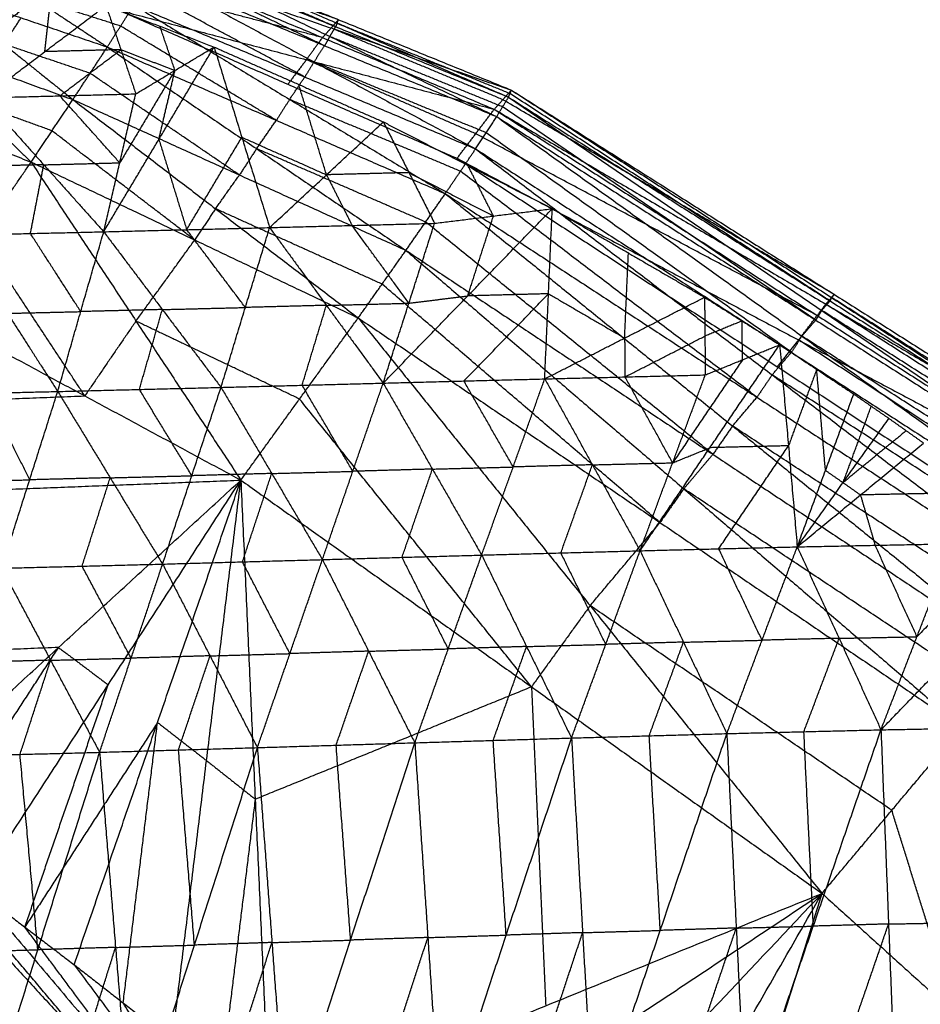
# Model space of a CAD drawing. Header units: millimetres. Extents: x -106 to 110, y -96 to 120.
# Tile 996 of 1020: x 62.95 to 69.37, y 91.47 to 98.49. Entities that reach past the tile are written whole.
import ezdxf

# ---------------------------------------------------------------- set-up
doc = ezdxf.new("R2010")
doc.units = ezdxf.units.MM
doc.header["$MEASUREMENT"] = 0
doc.layers.add('Default', color=7, linetype='Continuous', true_color=0x000000)

msp = doc.modelspace()

# ---------------------------------------------------------------- linework, layer by layer
at = {"layer": 'Default'}
for points in [[(62.5235, 98.9882, 13.4861), (63.0485, 98.641, 13.4976), (63.5735, 98.2937, 13.5092)], [(65.2017, 98.4381, 12.4382), (64.5905, 98.7017, 12.5021), (63.9793, 98.9653, 12.566)], [(63.9888, 98.9905, 12.4259), (65.2112, 98.4632, 12.2982), (66.4336, 97.9359, 12.1704)], [(63.9888, 98.9905, 12.4259), (65.2217, 98.4882, 12.1144), (66.4545, 97.986, 11.8029)], [(65.2217, 98.4882, 12.1144), (64.5789, 98.7097, 12.1501), (63.9361, 98.9312, 12.1859)], [(63.9697, 98.9402, 12.706), (65.1596, 98.3685, 12.6327), (66.3494, 97.7969, 12.5593)], [(63.9697, 98.9402, 12.706), (65.2017, 98.4381, 12.4382), (66.4336, 97.9359, 12.1704)], [(63.8833, 98.872, 11.9458), (65.1077, 98.3606, 11.5742), (66.3321, 97.8492, 11.2026)], [(63.8833, 98.872, 11.9458), (65.1689, 98.429, 11.8743), (66.4545, 97.986, 11.8029)], [(65.1224, 98.3024, 12.7765), (64.5275, 98.5882, 12.8132), (63.9325, 98.874, 12.8499)], [(63.8953, 98.8079, 12.9937), (65.0473, 98.1873, 12.9686), (66.1992, 97.5667, 12.9434)], [(63.8953, 98.8079, 12.9937), (65.1224, 98.3024, 12.7765), (66.3494, 97.7969, 12.5593)], [(62.3443, 98.7094, 13.6556), (62.8361, 98.3138, 13.6737), (63.328, 97.9183, 13.6919)], [(62.3443, 98.7094, 13.6556), (62.9589, 98.5015, 13.5824), (63.5735, 98.2937, 13.5092)], [(63.1791, 98.719, 11.7883), (62.9615, 98.5544, 11.4422), (62.7438, 98.3899, 11.0961)], [(63.1283, 98.2603, 10.9342), (63.1537, 98.4896, 11.3612), (63.1791, 98.719, 11.7883)], [(65.1077, 98.3606, 11.5742), (64.4382, 98.5374, 11.6712), (63.7686, 98.7142, 11.7682)], [(64.9813, 98.0793, 13.1062), (64.4053, 98.3895, 13.1187), (63.8293, 98.6998, 13.1313)], [(63.6684, 98.4427, 13.3891), (63.3585, 98.5418, 13.4433), (63.0485, 98.641, 13.4976)], [(62.693, 97.9312, 10.242), (63.1283, 98.2603, 10.9342), (63.5636, 98.5894, 11.6264)], [(63.5636, 98.5894, 11.6264), (63.6702, 98.2743, 11.1306), (63.7767, 97.9592, 10.6348)], [(63.5636, 98.5894, 11.6264), (63.949, 98.4413, 11.4806), (64.3345, 98.2932, 11.3348)], [(63.5735, 98.2937, 13.5092), (63.6684, 98.4427, 13.3891), (63.7633, 98.5918, 13.2689)], [(63.6539, 98.5564, 11.5907), (64.8606, 98.0279, 11.1917), (66.0672, 97.4994, 10.7926)], [(63.6539, 98.5564, 11.5907), (64.993, 98.2028, 11.3966), (66.3321, 97.8492, 11.2026)], [(63.7633, 98.5918, 13.2689), (64.8731, 97.9195, 13.2809), (65.9829, 97.2472, 13.2929)], [(63.7633, 98.5918, 13.2689), (64.9813, 98.0793, 13.1062), (66.1992, 97.5667, 12.9434)], [(62.8361, 98.3138, 13.6737), (62.8975, 98.4077, 13.6281), (62.9589, 98.5015, 13.5824)], [(65.1689, 98.429, 11.8743), (65.1953, 98.4586, 11.9944), (65.2217, 98.4882, 12.1144)], [(65.2112, 98.4632, 12.2982), (65.2064, 98.4506, 12.3682), (65.2017, 98.4381, 12.4382)], [(65.2112, 98.4632, 12.2982), (65.2164, 98.4757, 12.2063), (65.2217, 98.4882, 12.1144)], [(66.4441, 97.961, 11.9866), (65.8276, 98.2121, 12.1424), (65.2112, 98.4632, 12.2982)], [(64.7782, 97.7704, 13.401), (64.2233, 98.1066, 13.395), (63.6684, 98.4427, 13.3891)], [(64.0556, 98.1262, 10.9848), (64.0023, 98.2838, 11.2327), (63.949, 98.4413, 11.4806)], [(65.1689, 98.429, 11.8743), (65.1383, 98.3948, 11.7243), (65.1077, 98.3606, 11.5742)], [(65.1596, 98.3685, 12.6327), (65.1806, 98.4033, 12.5354), (65.2017, 98.4381, 12.4382)], [(66.3933, 97.9176, 11.5027), (65.7811, 98.1733, 11.6885), (65.1689, 98.429, 11.8743)], [(62.1141, 98.3581, 13.772), (62.5722, 97.9153, 13.7843), (63.0303, 97.4725, 13.7967)], [(62.1141, 98.3581, 13.772), (62.721, 98.1382, 13.732), (63.328, 97.9183, 13.6919)], [(64.993, 98.2028, 11.3966), (65.0504, 98.2817, 11.4854), (65.1077, 98.3606, 11.5742)], [(65.1596, 98.3685, 12.6327), (65.141, 98.3355, 12.7046), (65.1224, 98.3024, 12.7765)], [(66.3915, 97.8664, 12.3649), (65.7756, 98.1175, 12.4988), (65.1596, 98.3685, 12.6327)], [(63.4507, 98.106, 13.6006), (63.1434, 98.2099, 13.6371), (62.8361, 98.3138, 13.6737)], [(63.6702, 98.2743, 11.1306), (63.3992, 98.2673, 11.0324), (63.1283, 98.2603, 10.9342)], [(63.2349, 97.9452, 10.4384), (63.4525, 98.1097, 10.7845), (63.6702, 98.2743, 11.1306)], [(63.328, 97.9183, 13.6919), (63.4507, 98.106, 13.6006), (63.5735, 98.2937, 13.5092)], [(63.5478, 96.9757, 9.3563), (63.9411, 97.6345, 10.3456), (64.3345, 98.2932, 11.3348)], [(63.5735, 98.2937, 13.5092), (64.638, 97.5683, 13.5435), (65.7026, 96.8429, 13.5777)], [(63.5735, 98.2937, 13.5092), (64.7782, 97.7704, 13.401), (65.9829, 97.2472, 13.2929)], [(63.6702, 98.2743, 11.1306), (63.8629, 98.2002, 11.0577), (64.0556, 98.1262, 10.9848)], [(63.7767, 97.9592, 10.6348), (64.0556, 98.1262, 10.9848), (64.3345, 98.2932, 11.3348)], [(64.3345, 98.2932, 11.3348), (64.5326, 97.6493, 10.561), (64.7307, 97.0054, 9.7873)], [(64.3345, 98.2932, 11.3348), (64.9381, 98.026, 11.138), (65.5417, 97.7588, 10.9411)], [(65.0473, 98.1873, 12.9686), (65.0848, 98.2448, 12.8725), (65.1224, 98.3024, 12.7765)], [(64.993, 98.2028, 11.3966), (64.9268, 98.1154, 11.2941), (64.8606, 98.0279, 11.1917)], [(65.0473, 98.1873, 12.9686), (65.0143, 98.1333, 13.0374), (64.9813, 98.0793, 13.1062)], [(66.1997, 97.6743, 10.9976), (65.5964, 97.9386, 11.1971), (64.993, 98.2028, 11.3966)], [(66.2743, 97.6818, 12.7514), (65.6608, 97.9346, 12.86), (65.0473, 98.1873, 12.9686)], [(64.0556, 98.1262, 10.9848), (63.8589, 97.7968, 10.4902), (63.6622, 97.4674, 9.9955)], [(63.9411, 97.6345, 10.3456), (63.9984, 97.8803, 10.6652), (64.0556, 98.1262, 10.9848)], [(64.5153, 97.3806, 13.6348), (63.983, 97.7433, 13.6177), (63.4507, 98.106, 13.6006)], [(64.8731, 97.9195, 13.2809), (64.9272, 97.9994, 13.1935), (64.9813, 98.0793, 13.1062)], [(65.1362, 97.3821, 10.3642), (65.0371, 97.704, 10.7511), (64.9381, 98.026, 11.138)], [(66.3321, 97.8492, 11.2026), (66.3933, 97.9176, 11.5027), (66.4545, 97.986, 11.8029)], [(66.4336, 97.9359, 12.1704), (66.4441, 97.961, 11.9866), (66.4545, 97.986, 11.8029)], [(66.4545, 97.986, 11.8029), (68.7365, 96.5071, 11.7368), (71.0184, 95.0282, 11.6708)], [(66.4545, 97.986, 11.8029), (68.7572, 96.5279, 11.517), (71.0599, 95.0699, 11.2311)], [(61.8365, 97.9409, 13.8196), (62.4334, 97.7067, 13.8082), (63.0303, 97.4725, 13.7967)], [(63.1791, 97.6954, 13.7443), (62.8757, 97.8054, 13.7643), (62.5722, 97.9153, 13.7843)], [(62.693, 97.9312, 10.242), (63.2349, 97.9452, 10.4384), (63.7767, 97.9592, 10.6348)], [(62.693, 97.9312, 10.242), (63.1204, 97.4534, 9.7991), (63.5478, 96.9757, 9.3563)], [(63.0303, 97.4725, 13.7967), (63.1791, 97.6954, 13.7443), (63.328, 97.9183, 13.6919)], [(63.6622, 97.4674, 9.9955), (63.4486, 97.7063, 10.217), (63.2349, 97.9452, 10.4384)], [(63.328, 97.9183, 13.6919), (64.3451, 97.1398, 13.731), (65.3623, 96.3613, 13.7701)], [(63.328, 97.9183, 13.6919), (64.5153, 97.3806, 13.6348), (65.7026, 96.8429, 13.5777)], [(63.5478, 96.9757, 9.3563), (63.6622, 97.4674, 9.9955), (63.7767, 97.9592, 10.6348)], [(64.8731, 97.9195, 13.2809), (64.8257, 97.8449, 13.341), (64.7782, 97.7704, 13.401)], [(66.0911, 97.4069, 13.1181), (65.4821, 97.6632, 13.1995), (64.8731, 97.9195, 13.2809)], [(66.3494, 97.7969, 12.5593), (66.3915, 97.8664, 12.3649), (66.4336, 97.9359, 12.1704)], [(68.7572, 96.5279, 11.517), (67.5753, 97.2227, 11.5099), (66.3933, 97.9176, 11.5027)], [(66.4336, 97.9359, 12.1704), (68.6667, 96.415, 12.1575), (70.8997, 94.8941, 12.1446)], [(66.4336, 97.9359, 12.1704), (68.726, 96.4821, 11.9206), (71.0184, 95.0282, 11.6708)], [(68.726, 96.4821, 11.9206), (67.585, 97.2215, 11.9536), (66.4441, 97.961, 11.9866)], [(66.0672, 97.4994, 10.7926), (66.1997, 97.6743, 10.9976), (66.3321, 97.8492, 11.2026)], [(66.3321, 97.8492, 11.2026), (68.6348, 96.3786, 10.8696), (70.9376, 94.9081, 10.5366)], [(66.3321, 97.8492, 11.2026), (68.696, 96.4595, 11.2169), (71.0599, 95.0699, 11.2311)], [(68.6246, 96.3455, 12.352), (67.508, 97.106, 12.3584), (66.3915, 97.8664, 12.3649)], [(64.638, 97.5683, 13.5435), (64.7081, 97.6694, 13.4722), (64.7782, 97.7704, 13.401)], [(66.1992, 97.5667, 12.9434), (66.2743, 97.6818, 12.7514), (66.3494, 97.7969, 12.5593)], [(66.3494, 97.7969, 12.5593), (68.5258, 96.2311, 12.5904), (70.7022, 94.6654, 12.6214)], [(66.3494, 97.7969, 12.5593), (68.6246, 96.3455, 12.352), (70.8997, 94.8941, 12.1446)], [(64.1963, 96.9169, 13.7834), (63.6877, 97.3062, 13.7638), (63.1791, 97.6954, 13.7443)], [(64.7307, 97.0054, 9.7873), (65.1362, 97.3821, 10.3642), (65.5417, 97.7588, 10.9411)], [(65.5417, 97.7588, 10.9411), (65.7242, 97.3973, 10.5811), (65.9067, 97.0358, 10.2211)], [(65.5417, 97.7588, 10.9411), (66.1438, 97.4494, 10.7811), (66.7459, 97.1401, 10.621)], [(63.9411, 97.6345, 10.3456), (64.0402, 97.3125, 9.9587), (64.1392, 96.9905, 9.5718)], [(64.1392, 96.9905, 9.5718), (64.3359, 97.3199, 10.0664), (64.5326, 97.6493, 10.561)], [(64.5326, 97.6493, 10.561), (64.8344, 97.5157, 10.4626), (65.1362, 97.3821, 10.3642)], [(68.6348, 96.3786, 10.8696), (67.4173, 97.0265, 10.9336), (66.1997, 97.6743, 10.9976)], [(68.4507, 96.1161, 12.7824), (67.3625, 96.8989, 12.7669), (66.2743, 97.6818, 12.7514)], [(64.638, 97.5683, 13.5435), (64.5767, 97.4744, 13.5891), (64.5153, 97.3806, 13.6348)], [(65.8428, 97.045, 13.4353), (65.2404, 97.3067, 13.4894), (64.638, 97.5683, 13.5435)], [(65.9829, 97.2472, 13.2929), (66.0911, 97.4069, 13.1181), (66.1992, 97.5667, 12.9434)], [(66.1992, 97.5667, 12.9434), (68.3133, 95.9551, 13.0043), (70.4273, 94.3435, 13.0653)], [(66.1992, 97.5667, 12.9434), (68.4507, 96.1161, 12.7824), (70.7022, 94.6654, 12.6214)], [(66.0672, 97.4994, 10.7926), (68.3493, 96.0132, 10.4417), (70.6313, 94.5271, 10.0907)], [(66.0672, 97.4994, 10.7926), (68.5024, 96.2038, 10.6646), (70.9376, 94.9081, 10.5366)], [(62.3, 96.4061, 13.713), (62.6651, 96.9393, 13.7548), (63.0303, 97.4725, 13.7967)], [(63.1204, 97.4534, 9.7991), (62.8591, 97.4472, 9.7053), (62.5978, 97.441, 9.6115)], [(63.0252, 96.9633, 9.1686), (63.0728, 97.2084, 9.4839), (63.1204, 97.4534, 9.7991)], [(63.0303, 97.4725, 13.7967), (63.7779, 96.3383, 13.7954), (64.5256, 95.204, 13.7941)], [(63.0303, 97.4725, 13.7967), (64.1963, 96.9169, 13.7834), (65.3623, 96.3613, 13.7701)], [(63.1204, 97.4534, 9.7991), (63.3913, 97.4604, 9.8973), (63.6622, 97.4674, 9.9955)], [(66.3263, 97.0879, 10.4211), (66.235, 97.2687, 10.6011), (66.1438, 97.4494, 10.7811)], [(64.3451, 97.1398, 13.731), (64.4302, 97.2602, 13.6829), (64.5153, 97.3806, 13.6348)], [(65.7242, 97.3973, 10.5811), (65.4302, 97.3897, 10.4727), (65.1362, 97.3821, 10.3642)], [(65.1362, 97.3821, 10.3642), (65.2274, 97.2013, 10.1842), (65.3187, 97.0206, 10.0042)], [(65.7242, 97.3973, 10.5811), (66.0252, 97.2426, 10.5011), (66.3263, 97.0879, 10.4211)], [(68.2051, 95.7953, 13.1791), (67.1481, 96.6011, 13.1486), (66.0911, 97.4069, 13.1181)], [(65.7026, 96.8429, 13.5777), (65.8428, 97.045, 13.4353), (65.9829, 97.2472, 13.2929)], [(65.9829, 97.2472, 13.2929), (68.0311, 95.5902, 13.3662), (70.0793, 93.9333, 13.4396)], [(65.9829, 97.2472, 13.2929), (68.2051, 95.7953, 13.1791), (70.4273, 94.3435, 13.0653)], [(64.3451, 97.1398, 13.731), (64.2707, 97.0283, 13.7572), (64.1963, 96.9169, 13.7834)], [(65.5324, 96.6021, 13.6739), (64.9388, 96.8709, 13.7024), (64.3451, 97.1398, 13.731)], [(65.5404, 95.8961, 9.0866), (66.1432, 96.5181, 9.8538), (66.7459, 97.1401, 10.621)], [(65.9067, 97.0358, 10.2211), (66.3263, 97.0879, 10.4211), (66.7459, 97.1401, 10.621)], [(66.6919, 95.9263, 9.5127), (66.7189, 96.5332, 10.0669), (66.7459, 97.1401, 10.621)], [(66.7459, 97.1401, 10.621), (67.2887, 96.8242, 10.5072), (67.8315, 96.5084, 10.3935)], [(66.1432, 96.5181, 9.8538), (66.2347, 96.803, 10.1374), (66.3263, 97.0879, 10.4211)], [(63.5478, 96.9757, 9.3563), (64.1392, 96.9905, 9.5718), (64.7307, 97.0054, 9.7873)], [(64.5575, 96.4355, 9.2265), (64.3484, 96.713, 9.3991), (64.1392, 96.9905, 9.5718)], [(64.3843, 95.8656, 8.6658), (64.5575, 96.4355, 9.2265), (64.7307, 97.0054, 9.7873)], [(64.7307, 97.0054, 9.7873), (65.3187, 97.0206, 10.0042), (65.9067, 97.0358, 10.2211)], [(64.7307, 97.0054, 9.7873), (65.1356, 96.4508, 9.4369), (65.5404, 95.8961, 9.0866)], [(65.7236, 96.4659, 9.6539), (65.5211, 96.7433, 9.829), (65.3187, 97.0206, 10.0042)], [(65.5404, 95.8961, 9.0866), (65.7236, 96.4659, 9.6539), (65.9067, 97.0358, 10.2211)], [(67.891, 95.3881, 13.5087), (66.8669, 96.2166, 13.472), (65.8428, 97.045, 13.4353)], [(62.5026, 96.9508, 8.981), (63.0252, 96.9633, 9.1686), (63.5478, 96.9757, 9.3563)], [(62.5026, 96.9508, 8.981), (62.8613, 96.3937, 8.615), (63.22, 95.8365, 8.2489)], [(63.4128, 95.805, 13.7535), (63.039, 96.3722, 13.7542), (62.6651, 96.9393, 13.7548)], [(63.3839, 96.4061, 8.8026), (63.2045, 96.6847, 8.9856), (63.0252, 96.9633, 9.1686)], [(63.22, 95.8365, 8.2489), (63.3839, 96.4061, 8.8026), (63.5478, 96.9757, 9.3563)], [(63.5478, 96.9757, 9.3563), (63.966, 96.4207, 9.011), (64.3843, 95.8656, 8.6658)], [(63.7779, 96.3383, 13.7954), (63.9871, 96.6276, 13.7894), (64.1963, 96.9169, 13.7834)], [(65.3623, 96.3613, 13.7701), (65.5324, 96.6021, 13.6739), (65.7026, 96.8429, 13.5777)], [(65.7026, 96.8429, 13.5777), (67.6837, 95.1425, 13.6439), (69.6647, 93.4422, 13.7102)], [(65.7026, 96.8429, 13.5777), (67.891, 95.3881, 13.5087), (70.0793, 93.9333, 13.4396)], [(67.2617, 96.2173, 9.9531), (67.2752, 96.5208, 10.2302), (67.2887, 96.8242, 10.5072)], [(67.5135, 94.9017, 13.7401), (66.523, 95.7519, 13.707), (65.5324, 96.6021, 13.6739)], [(65.7236, 96.4659, 9.6539), (65.9334, 96.492, 9.7539), (66.1432, 96.5181, 9.8538)], [(66.1162, 95.9112, 9.2997), (66.4175, 96.2222, 9.6833), (66.7189, 96.5332, 10.0669)], [(66.7189, 96.5332, 10.0669), (66.431, 96.5257, 9.9603), (66.1432, 96.5181, 9.8538)], [(66.6919, 95.9263, 9.5127), (67.2617, 96.2173, 9.9531), (67.8315, 96.5084, 10.3935)], [(66.7189, 96.5332, 10.0669), (66.9903, 96.3753, 10.01), (67.2617, 96.2173, 9.9531)], [(67.8315, 96.5084, 10.3935), (67.834, 96.2314, 10.1683), (67.8365, 95.9544, 9.943)], [(67.8315, 96.5084, 10.3935), (68.0993, 96.3391, 10.3483), (68.3671, 96.1698, 10.3031)], [(68.696, 96.4595, 11.2169), (68.7266, 96.4937, 11.3669), (68.7572, 96.5279, 11.517)], [(68.7365, 96.5071, 11.7368), (68.7312, 96.4946, 11.8287), (68.726, 96.4821, 11.9206)], [(68.7365, 96.5071, 11.7368), (68.7468, 96.5175, 11.6269), (68.7572, 96.5279, 11.517)], [(71.0391, 95.049, 11.4509), (69.8878, 95.7781, 11.5939), (68.7365, 96.5071, 11.7368)], [(63.966, 96.4207, 9.011), (64.2617, 96.4281, 9.1188), (64.5575, 96.4355, 9.2265)], [(65.1356, 96.4508, 9.4369), (64.8465, 96.4431, 9.3317), (64.5575, 96.4355, 9.2265)], [(64.9623, 95.8809, 8.8762), (65.049, 96.1658, 9.1566), (65.1356, 96.4508, 9.4369)], [(65.1356, 96.4508, 9.4369), (65.4296, 96.4583, 9.5454), (65.7236, 96.4659, 9.6539)], [(68.696, 96.4595, 11.2169), (68.6654, 96.4191, 11.0432), (68.6348, 96.3786, 10.8696)], [(68.6667, 96.415, 12.1575), (68.6963, 96.4486, 12.0391), (68.726, 96.4821, 11.9206)], [(70.9987, 94.989, 10.8838), (69.8474, 95.7243, 11.0504), (68.696, 96.4595, 11.2169)], [(62.3, 96.4061, 13.713), (63.4128, 95.805, 13.7535), (64.5256, 95.204, 13.7941)], [(62.8613, 96.3937, 8.615), (63.1226, 96.3999, 8.7088), (63.3839, 96.4061, 8.8026)], [(63.966, 96.4207, 9.011), (63.6749, 96.4134, 8.9068), (63.3839, 96.4061, 8.8026)], [(63.8021, 95.8511, 8.4574), (63.8841, 96.1359, 8.7342), (63.966, 96.4207, 9.011)], [(64.5256, 95.204, 13.7941), (64.9439, 95.7826, 13.7821), (65.3623, 96.3613, 13.7701)], [(65.3623, 96.3613, 13.7701), (67.0156, 94.3088, 13.8031), (68.6689, 92.2563, 13.8362)], [(65.3623, 96.3613, 13.7701), (67.5135, 94.9017, 13.7401), (69.6647, 93.4422, 13.7102)], [(68.5024, 96.2038, 10.6646), (68.5686, 96.2912, 10.7671), (68.6348, 96.3786, 10.8696)], [(68.6667, 96.415, 12.1575), (68.6456, 96.3803, 12.2548), (68.6246, 96.3455, 12.352)], [(70.9591, 94.9612, 11.9077), (69.8129, 95.6881, 12.0326), (68.6667, 96.415, 12.1575)], [(63.7779, 96.3383, 13.7954), (63.5954, 96.0717, 13.7745), (63.4128, 95.805, 13.7535)], [(64.9439, 95.7826, 13.7821), (64.3609, 96.0605, 13.7887), (63.7779, 96.3383, 13.7954)], [(68.0993, 96.3391, 10.3483), (67.9667, 96.2852, 10.2583), (67.834, 96.2314, 10.1683)], [(68.1018, 96.0621, 10.123), (68.1006, 96.2006, 10.2357), (68.0993, 96.3391, 10.3483)], [(68.5258, 96.2311, 12.5904), (68.5752, 96.2883, 12.4712), (68.6246, 96.3455, 12.352)], [(67.2617, 96.2173, 9.9531), (67.2629, 96.0788, 9.8405), (67.2642, 95.9403, 9.7279)], [(67.2642, 95.9403, 9.7279), (67.5491, 96.0858, 9.9481), (67.834, 96.2314, 10.1683)], [(68.5258, 96.2311, 12.5904), (68.4883, 96.1736, 12.6864), (68.4507, 96.1161, 12.7824)], [(70.801, 94.7798, 12.383), (69.6634, 95.5055, 12.4867), (68.5258, 96.2311, 12.5904)], [(67.3718, 94.7005, 8.9579), (67.8695, 95.4352, 9.6305), (68.3671, 96.1698, 10.3031)], [(67.8365, 95.9544, 9.943), (68.1018, 96.0621, 10.123), (68.3671, 96.1698, 10.3031)], [(68.5024, 96.2038, 10.6646), (68.4258, 96.1085, 10.5532), (68.3493, 96.0132, 10.4417)], [(68.3671, 96.1698, 10.3031), (68.4298, 95.449, 9.843), (68.4924, 94.7282, 9.3829)], [(68.3671, 96.1698, 10.3031), (68.6311, 95.9938, 10.2658), (68.8951, 95.8179, 10.2286)], [(70.7844, 94.7176, 10.3137), (69.6434, 95.4607, 10.4891), (68.5024, 96.2038, 10.6646)], [(68.3133, 95.9551, 13.0043), (68.382, 96.0356, 12.8933), (68.4507, 96.1161, 12.7824)], [(68.1018, 96.0621, 10.123), (67.853, 95.6948, 9.7868), (67.6042, 95.3274, 9.4505)], [(66.6919, 95.9263, 9.5127), (67.2642, 95.9403, 9.7279), (67.8365, 95.9544, 9.943)], [(67.6042, 95.3274, 9.4505), (67.4342, 95.6339, 9.5892), (67.2642, 95.9403, 9.7279)], [(67.3718, 94.7005, 8.9579), (67.6042, 95.3274, 9.4505), (67.8365, 95.9544, 9.943)], [(68.3133, 95.9551, 13.0043), (68.2592, 95.8752, 13.0917), (68.2051, 95.7953, 13.1791)], [(70.5648, 94.5045, 12.8433), (69.439, 95.2298, 12.9238), (68.3133, 95.9551, 13.0043)], [(68.6311, 95.9938, 10.2658), (68.5304, 95.7214, 10.0544), (68.4298, 95.449, 9.843)], [(68.6937, 95.273, 9.8058), (68.6624, 95.6334, 10.0358), (68.6311, 95.9938, 10.2658)], [(63.22, 95.8365, 8.2489), (63.8021, 95.8511, 8.4574), (64.3843, 95.8656, 8.6658)], [(63.9677, 94.6053, 7.7221), (64.176, 95.2355, 8.1939), (64.3843, 95.8656, 8.6658)], [(64.3843, 95.8656, 8.6658), (64.9623, 95.8809, 8.8762), (65.5404, 95.8961, 9.0866)], [(64.3843, 95.8656, 8.6658), (64.7456, 95.2514, 8.3962), (65.1069, 94.6372, 8.1267)], [(65.3237, 95.2667, 8.6067), (65.143, 95.5738, 8.7414), (64.9623, 95.8809, 8.8762)], [(65.1069, 94.6372, 8.1267), (65.3237, 95.2667, 8.6067), (65.5404, 95.8961, 9.0866)], [(65.5404, 95.8961, 9.0866), (66.1162, 95.9112, 9.2997), (66.6919, 95.9263, 9.5127)], [(65.5404, 95.8961, 9.0866), (65.8914, 95.2828, 8.8128), (66.2424, 94.6696, 8.5389)], [(66.4671, 95.2979, 9.0258), (66.2916, 95.6046, 9.1627), (66.1162, 95.9112, 9.2997)], [(66.2424, 94.6696, 8.5389), (66.4671, 95.2979, 9.0258), (66.6919, 95.9263, 9.5127)], [(66.6919, 95.9263, 9.5127), (67.0319, 95.3134, 9.2353), (67.3718, 94.7005, 8.9579)], [(61.8335, 95.7428, 13.438), (62.6231, 95.7739, 13.5958), (63.4128, 95.805, 13.7535)], [(62.2105, 95.813, 7.8937), (62.7152, 95.8248, 8.0713), (63.22, 95.8365, 8.2489)], [(63.0199, 95.2061, 7.7859), (62.8676, 95.5154, 7.9286), (62.7152, 95.8248, 8.0713)], [(62.8198, 94.5757, 7.3228), (63.0199, 95.2061, 7.7859), (63.22, 95.8365, 8.2489)], [(63.22, 95.8365, 8.2489), (63.5939, 95.2209, 7.9855), (63.9677, 94.6053, 7.7221)], [(64.176, 95.2355, 8.1939), (63.9891, 95.5433, 8.3256), (63.8021, 95.8511, 8.4574)], [(68.0311, 95.5902, 13.3662), (68.1181, 95.6928, 13.2727), (68.2051, 95.7953, 13.1791)], [(68.4924, 94.7282, 9.3829), (68.6937, 95.273, 9.8058), (68.8951, 95.8179, 10.2286)], [(68.8951, 95.8179, 10.2286), (69.0204, 95.731, 10.2136), (69.1458, 95.6442, 10.1985)], [(66.5973, 93.7302, 13.8152), (65.7706, 94.7564, 13.7986), (64.9439, 95.7826, 13.7821)], [(68.8191, 95.1862, 9.7907), (68.9198, 95.4586, 10.0021), (69.0204, 95.731, 10.2136)], [(68.0311, 95.5902, 13.3662), (67.9611, 95.4892, 13.4375), (67.891, 95.3881, 13.5087)], [(70.2533, 94.1384, 13.2524), (69.1422, 94.8643, 13.3093), (68.0311, 95.5902, 13.3662)], [(68.4924, 94.7282, 9.3829), (68.8191, 95.1862, 9.7907), (69.1458, 95.6442, 10.1985)], [(69.1458, 95.6442, 10.1985), (69.2696, 95.5564, 10.1853), (69.3934, 95.4685, 10.1721)], [(69.2696, 95.5564, 10.1853), (69.0443, 95.3713, 9.988), (68.8191, 95.1862, 9.7907)], [(68.4298, 95.449, 9.843), (68.1496, 95.4421, 9.7367), (67.8695, 95.4352, 9.6305)], [(67.9321, 94.7144, 9.1704), (68.1809, 95.0817, 9.5067), (68.4298, 95.449, 9.843)], [(68.4924, 94.7282, 9.3829), (68.9429, 95.0984, 9.7775), (69.3934, 95.4685, 10.1721)], [(67.6042, 95.3274, 9.4505), (67.7368, 95.3813, 9.5405), (67.8695, 95.4352, 9.6305)], [(67.6837, 95.1425, 13.6439), (67.7873, 95.2653, 13.5763), (67.891, 95.3881, 13.5087)], [(67.0319, 95.3134, 9.2353), (66.7495, 95.3057, 9.1306), (66.4671, 95.2979, 9.0258)], [(66.8071, 94.685, 8.7484), (66.9195, 94.9992, 8.9919), (67.0319, 95.3134, 9.2353)], [(67.0319, 95.3134, 9.2353), (67.318, 95.3204, 9.3429), (67.6042, 95.3274, 9.4505)], [(63.5939, 95.2209, 7.9855), (63.8849, 95.2282, 8.0897), (64.176, 95.2355, 8.1939)], [(64.7456, 95.2514, 8.3962), (64.4608, 95.2434, 8.2951), (64.176, 95.2355, 8.1939)], [(64.5373, 94.6213, 7.9244), (64.6415, 94.9363, 8.1603), (64.7456, 95.2514, 8.3962)], [(64.7456, 95.2514, 8.3962), (65.0346, 95.259, 8.5015), (65.3237, 95.2667, 8.6067)], [(65.8914, 95.2828, 8.8128), (65.6075, 95.2748, 8.7097), (65.3237, 95.2667, 8.6067)], [(65.6747, 94.6534, 8.3328), (65.783, 94.9681, 8.5728), (65.8914, 95.2828, 8.8128)], [(65.8914, 95.2828, 8.8128), (66.1793, 95.2904, 8.9193), (66.4671, 95.2979, 9.0258)], [(68.6937, 95.273, 9.8058), (68.7564, 95.2296, 9.7983), (68.8191, 95.1862, 9.7907)], [(61.3671, 95.0795, 13.163), (62.9463, 95.1418, 13.4786), (64.5256, 95.204, 13.7941)], [(61.9252, 92.8163, 12.4242), (63.2254, 94.0102, 13.1092), (64.5256, 95.204, 13.7941)], [(62.5151, 95.1943, 7.6083), (62.7675, 95.2002, 7.6971), (63.0199, 95.2061, 7.7859)], [(62.6335, 92.2849, 12.4242), (63.5796, 93.7445, 13.1092), (64.5256, 95.204, 13.7941)], [(63.5939, 95.2209, 7.9855), (63.3069, 95.2135, 7.8857), (63.0199, 95.2061, 7.7859)], [(63.3372, 91.7474, 12.4242), (63.9314, 93.4757, 13.1092), (64.5256, 95.204, 13.7941)], [(63.3937, 94.5905, 7.5224), (63.4938, 94.9057, 7.754), (63.5939, 95.2209, 7.9855)], [(64.036, 91.2036, 12.4242), (64.2808, 93.2038, 13.1092), (64.5256, 95.204, 13.7941)], [(64.5256, 95.204, 13.7941), (64.6278, 92.9289, 13.1092), (64.7301, 90.6538, 12.4242)], [(64.5256, 95.204, 13.7941), (66.5973, 93.7302, 13.8152), (68.6689, 92.2563, 13.8362)], [(68.8191, 95.1862, 9.7907), (68.881, 95.1423, 9.7841), (68.9429, 95.0984, 9.7775)], [(67.6837, 95.1425, 13.6439), (67.5986, 95.0221, 13.692), (67.5135, 94.9017, 13.7401)], [(69.872, 93.6877, 13.5749), (68.7778, 94.4151, 13.6094), (67.6837, 95.1425, 13.6439)], [(69.4981, 95.1096, 9.9928), (69.2205, 95.104, 9.8852), (68.9429, 95.0984, 9.7775)], [(68.9429, 95.0984, 9.7775), (68.9952, 94.9189, 9.6879), (69.0476, 94.7394, 9.5982)], [(57.3458, 95.0568, 12.0172), (61.2848, 92.1355, 12.0172), (65.2238, 89.2141, 12.0172)], [(67.0156, 94.3088, 13.8031), (67.2645, 94.6052, 13.7716), (67.5135, 94.9017, 13.7401)], [(68.4924, 94.7282, 9.3829), (69.0476, 94.7394, 9.5982), (69.6028, 94.7507, 9.8134)], [(69.0892, 93.4233, 8.9628), (69.346, 94.087, 9.3881), (69.6028, 94.7507, 9.8134)], [(69.9834, 94.745, 9.9573), (69.6647, 94.416, 9.6727), (69.346, 94.087, 9.3881)], [(65.1069, 94.6372, 8.1267), (65.6747, 94.6534, 8.3328), (66.2424, 94.6696, 8.5389)], [(65.7658, 93.3308, 7.7219), (66.0041, 94.0002, 8.1304), (66.2424, 94.6696, 8.5389)], [(66.2424, 94.6696, 8.5389), (66.8071, 94.685, 8.7484), (67.3718, 94.7005, 8.9579)], [(66.2424, 94.6696, 8.5389), (66.5626, 94.0172, 8.333), (66.8829, 93.3648, 8.1271)], [(67.1274, 94.0326, 8.5425), (66.9672, 94.3588, 8.6455), (66.8071, 94.685, 8.7484)], [(66.8829, 93.3648, 8.1271), (67.1274, 94.0326, 8.5425), (67.3718, 94.7005, 8.9579)], [(67.3718, 94.7005, 8.9579), (67.9321, 94.7144, 9.1704), (68.4924, 94.7282, 9.3829)], [(67.3718, 94.7005, 8.9579), (67.6811, 94.0484, 8.7492), (67.9904, 93.3962, 8.5405)], [(68.2414, 94.0622, 8.9617), (68.0868, 94.3883, 9.0661), (67.9321, 94.7144, 9.1704)], [(67.9904, 93.3962, 8.5405), (68.2414, 94.0622, 8.9617), (68.4924, 94.7282, 9.3829)], [(68.4924, 94.7282, 9.3829), (68.7908, 94.0758, 9.1729), (69.0892, 93.4233, 8.9628)], [(69.346, 94.087, 9.3881), (69.1968, 94.4132, 9.4931), (69.0476, 94.7394, 9.5982)], [(69.0892, 93.4233, 8.9628), (69.7266, 94.0813, 9.5321), (70.3639, 94.7394, 10.1013)], [(62.8198, 94.5757, 7.3228), (63.3937, 94.5905, 7.5224), (63.9677, 94.6053, 7.7221)], [(63.5184, 93.2629, 6.9403), (63.7431, 93.9341, 7.3312), (63.9677, 94.6053, 7.7221)], [(63.9677, 94.6053, 7.7221), (64.5373, 94.6213, 7.9244), (65.1069, 94.6372, 8.1267)], [(63.9677, 94.6053, 7.7221), (64.3057, 93.9507, 7.5242), (64.6436, 93.2962, 7.3263)], [(64.8753, 93.9667, 7.7265), (64.7063, 94.294, 7.8254), (64.5373, 94.6213, 7.9244)], [(64.6436, 93.2962, 7.3263), (64.8753, 93.9667, 7.7265), (65.1069, 94.6372, 8.1267)], [(65.1069, 94.6372, 8.1267), (65.4364, 93.984, 7.9243), (65.7658, 93.3308, 7.7219)], [(66.0041, 94.0002, 8.1304), (65.8394, 94.3268, 8.2316), (65.6747, 94.6534, 8.3328)], [(62.8198, 94.5757, 7.3228), (63.1691, 93.9193, 7.1316), (63.5184, 93.2629, 6.9403)], [(63.7431, 93.9341, 7.3312), (63.5684, 94.2623, 7.4268), (63.3937, 94.5905, 7.5224)], [(67.0156, 94.3088, 13.8031), (66.8064, 94.0195, 13.8092), (66.5973, 93.7302, 13.8152)], [(69.1668, 92.8492, 13.7732), (68.0912, 93.579, 13.7882), (67.0156, 94.3088, 13.8031)], [(67.6811, 94.0484, 8.7492), (67.4043, 94.0405, 8.6459), (67.1274, 94.0326, 8.5425)], [(67.4367, 93.3805, 8.3338), (67.5589, 93.7144, 8.5415), (67.6811, 94.0484, 8.7492)], [(67.6811, 94.0484, 8.7492), (67.9613, 94.0553, 8.8555), (68.2414, 94.0622, 8.9617)], [(68.7908, 94.0758, 9.1729), (68.5161, 94.069, 9.0673), (68.2414, 94.0622, 8.9617)], [(68.5398, 93.4098, 8.7517), (68.6653, 93.7428, 8.9623), (68.7908, 94.0758, 9.1729)], [(68.7908, 94.0758, 9.1729), (69.0684, 94.0814, 9.2805), (69.346, 94.087, 9.3881)], [(63.2254, 94.0102, 13.1092), (62.4358, 93.979, 12.9514), (61.6462, 93.9479, 12.7936)], [(62.2794, 92.5506, 12.4242), (62.7524, 93.2804, 12.7667), (63.2254, 94.0102, 13.1092)], [(63.2254, 94.0102, 13.1092), (63.4025, 93.8773, 13.1092), (63.5796, 93.7445, 13.1092)], [(65.4364, 93.984, 7.9243), (65.1558, 93.9753, 7.8254), (64.8753, 93.9667, 7.7265)], [(65.2047, 93.3135, 7.5241), (65.3205, 93.6487, 7.7242), (65.4364, 93.984, 7.9243)], [(65.4364, 93.984, 7.9243), (65.7202, 93.9921, 8.0273), (66.0041, 94.0002, 8.1304)], [(66.5626, 94.0172, 8.333), (66.2834, 94.0087, 8.2317), (66.0041, 94.0002, 8.1304)], [(66.3244, 93.3478, 7.9245), (66.4435, 93.6825, 8.1287), (66.5626, 94.0172, 8.333)], [(66.5626, 94.0172, 8.333), (66.845, 94.0249, 8.4377), (67.1274, 94.0326, 8.5425)], [(63.1691, 93.9193, 7.1316), (62.8855, 93.9117, 7.0367), (62.6019, 93.9042, 6.9419)], [(62.9512, 93.2478, 6.7507), (63.0602, 93.5835, 6.9411), (63.1691, 93.9193, 7.1316)], [(63.1691, 93.9193, 7.1316), (63.4561, 93.9267, 7.2314), (63.7431, 93.9341, 7.3312)], [(64.3057, 93.9507, 7.5242), (64.0244, 93.9424, 7.4277), (63.7431, 93.9341, 7.3312)], [(64.081, 93.2795, 7.1333), (64.1933, 93.6151, 7.3287), (64.3057, 93.9507, 7.5242)], [(64.3057, 93.9507, 7.5242), (64.5905, 93.9587, 7.6253), (64.8753, 93.9667, 7.7265)], [(62.9853, 92.0161, 12.4242), (63.2825, 92.8803, 12.7667), (63.5796, 93.7445, 13.1092)], [(64.6278, 92.9289, 13.1092), (65.6125, 93.3295, 13.4622), (66.5973, 93.7302, 13.8152)], [(66.5973, 93.7302, 13.8152), (66.6484, 92.5926, 13.4727), (66.6995, 91.455, 13.1302)], [(63.9314, 93.4757, 13.1092), (63.4584, 92.7459, 12.7667), (62.9853, 92.0161, 12.4242)], [(63.6866, 91.4755, 12.4242), (63.809, 92.4756, 12.7667), (63.9314, 93.4757, 13.1092)], [(63.9314, 93.4757, 13.1092), (64.1061, 93.3398, 13.1092), (64.2808, 93.2038, 13.1092)], [(67.9904, 93.3962, 8.5405), (68.5398, 93.4098, 8.7517), (69.0892, 93.4233, 8.9628)], [(68.1245, 90.6219, 7.7336), (68.6068, 92.0226, 8.3482), (69.0892, 93.4233, 8.9628)], [(68.6068, 92.0226, 8.3482), (68.5733, 92.7162, 8.55), (68.5398, 93.4098, 8.7517)], [(68.6689, 92.2563, 13.8362), (69.1668, 92.8492, 13.7732), (69.6647, 93.4422, 13.7102)], [(69.0892, 93.4233, 8.9628), (69.6329, 93.4336, 9.1781), (70.1766, 93.444, 9.3934)], [(69.0892, 93.4233, 8.9628), (69.1433, 92.0381, 8.5552), (69.1973, 90.6529, 8.1476)], [(69.1973, 90.6529, 8.1476), (69.687, 92.0484, 8.7705), (70.1766, 93.444, 9.3934)], [(65.7658, 93.3308, 7.7219), (66.3244, 93.3478, 7.9245), (66.8829, 93.3648, 8.1271)], [(65.9516, 90.5524, 6.9485), (66.4172, 91.9586, 7.5378), (66.8829, 93.3648, 8.1271)], [(66.4172, 91.9586, 7.5378), (66.3708, 92.6532, 7.7311), (66.3244, 93.3478, 7.9245)], [(66.8829, 93.3648, 8.1271), (67.4367, 93.3805, 8.3338), (67.9904, 93.3962, 8.5405)], [(66.8829, 93.3648, 8.1271), (66.962, 91.9765, 7.7305), (67.0411, 90.5883, 7.3338)], [(67.0411, 90.5883, 7.3338), (67.5158, 91.9923, 7.9372), (67.9904, 93.3962, 8.5405)], [(67.5158, 91.9923, 7.9372), (67.4762, 92.6864, 8.1355), (67.4367, 93.3805, 8.3338)], [(67.9904, 93.3962, 8.5405), (68.0574, 92.0091, 8.1371), (68.1245, 90.6219, 7.7336)], [(63.5184, 93.2629, 6.9403), (64.081, 93.2795, 7.1333), (64.6436, 93.2962, 7.3263)], [(63.7456, 90.4793, 6.2139), (64.1946, 91.8877, 6.7701), (64.6436, 93.2962, 7.3263)], [(64.1946, 91.8877, 6.7701), (64.1378, 92.5836, 6.9517), (64.081, 93.2795, 7.1333)], [(64.6436, 93.2962, 7.3263), (65.2047, 93.3135, 7.5241), (65.7658, 93.3308, 7.7219)], [(64.6436, 93.2962, 7.3263), (64.747, 91.9058, 6.9504), (64.8505, 90.5154, 6.5745)], [(64.8505, 90.5154, 6.5745), (65.3081, 91.9231, 7.1482), (65.7658, 93.3308, 7.7219)], [(65.3081, 91.9231, 7.1482), (65.2564, 92.6183, 7.3362), (65.2047, 93.3135, 7.5241)], [(65.7658, 93.3308, 7.7219), (65.8587, 91.9416, 7.3352), (65.9516, 90.5524, 6.9485)], [(62.384, 93.2328, 6.561), (62.9512, 93.2478, 6.7507), (63.5184, 93.2629, 6.9403)], [(62.6384, 90.4458, 5.8657), (63.0784, 91.8543, 6.403), (63.5184, 93.2629, 6.9403)], [(63.0784, 91.8543, 6.403), (63.0148, 92.5511, 6.5768), (62.9512, 93.2478, 6.7507)], [(63.5184, 93.2629, 6.9403), (63.632, 91.8711, 6.5771), (63.7456, 90.4793, 6.2139)], [(64.2808, 93.2038, 13.1092), (64.4543, 93.0664, 13.1092), (64.6278, 92.9289, 13.1092)], [(64.6278, 92.9289, 13.1092), (64.5054, 91.9288, 12.7667), (64.3831, 90.9287, 12.4242)], [(69.6187, 91.3971, 13.8173), (69.3928, 92.1232, 13.7952), (69.1668, 92.8492, 13.7732)], [(61.9252, 92.8163, 12.4242), (63.5745, 91.0152, 12.2207), (65.2238, 89.2141, 12.0172)], [(63.5745, 91.0152, 12.2207), (62.9269, 91.7829, 12.3225), (62.2794, 92.5506, 12.4242)], [(62.6335, 92.2849, 12.4242), (62.9853, 92.0161, 12.4242), (63.3372, 91.7474, 12.4242)], [(62.6335, 92.2849, 12.4242), (63.9287, 90.7495, 12.2207), (65.2238, 89.2141, 12.0172)], [(62.6335, 92.2849, 12.4242), (62.9853, 92.0161, 12.4242), (63.3372, 91.7474, 12.4242)], [(64.7301, 90.6538, 12.4242), (66.6995, 91.455, 13.1302), (68.6689, 92.2563, 13.8362)], [(65.4193, 90.0979, 12.4242), (67.0441, 91.1771, 13.1302), (68.6689, 92.2563, 13.8362)], [(66.1036, 89.5359, 12.4242), (67.3863, 90.8961, 13.1302), (68.6689, 92.2563, 13.8362)], [(66.7829, 88.9679, 12.4242), (67.7259, 90.6121, 13.1302), (68.6689, 92.2563, 13.8362)], [(67.4572, 88.3941, 12.4242), (68.0631, 90.3252, 13.1302), (68.6689, 92.2563, 13.8362)], [(68.6689, 92.2563, 13.8362), (69.6187, 91.3971, 13.8173), (70.5686, 90.5379, 13.7983)], [(63.5745, 91.0152, 12.2207), (62.4296, 91.5753, 12.1189), (61.2848, 92.1355, 12.0172)], [(63.9287, 90.7495, 12.2207), (63.457, 91.3828, 12.3225), (62.9853, 92.0161, 12.4242)], [(68.0574, 92.0091, 8.1371), (67.7866, 92.0007, 8.0371), (67.5158, 91.9923, 7.9372)], [(67.5828, 90.6051, 7.5337), (67.8201, 91.3071, 7.8354), (68.0574, 92.0091, 8.1371)], [(68.0574, 92.0091, 8.1371), (68.3321, 92.0159, 8.2427), (68.6068, 92.0226, 8.3482)], [(69.1433, 92.0381, 8.5552), (68.8751, 92.0304, 8.4517), (68.6068, 92.0226, 8.3482)], [(68.6609, 90.6374, 7.9406), (68.9021, 91.3377, 8.2479), (69.1433, 92.0381, 8.5552)], [(69.1433, 92.0381, 8.5552), (69.4151, 92.0433, 8.6628), (69.687, 92.0484, 8.7705)], [(65.8587, 91.9416, 7.3352), (65.5834, 91.9323, 7.2417), (65.3081, 91.9231, 7.1482)], [(65.401, 90.5339, 6.7615), (65.6298, 91.2377, 7.0483), (65.8587, 91.9416, 7.3352)], [(65.8587, 91.9416, 7.3352), (66.138, 91.9501, 7.4365), (66.4172, 91.9586, 7.5378)], [(66.962, 91.9765, 7.7305), (66.6896, 91.9675, 7.6341), (66.4172, 91.9586, 7.5378)], [(66.4963, 90.5703, 7.1412), (66.7292, 91.2734, 7.4358), (66.962, 91.9765, 7.7305)], [(66.962, 91.9765, 7.7305), (67.2389, 91.9844, 7.8338), (67.5158, 91.9923, 7.9372)], [(63.632, 91.8711, 6.5771), (63.3552, 91.8627, 6.49), (63.0784, 91.8543, 6.403)], [(63.192, 90.4625, 6.0398), (63.412, 91.1668, 6.3084), (63.632, 91.8711, 6.5771)], [(63.632, 91.8711, 6.5771), (63.9133, 91.8794, 6.6736), (64.1946, 91.8877, 6.7701)], [(64.747, 91.9058, 6.9504), (64.4708, 91.8968, 6.8603), (64.1946, 91.8877, 6.7701)], [(64.298, 90.4973, 6.3942), (64.5225, 91.2016, 6.6723), (64.747, 91.9058, 6.9504)], [(64.747, 91.9058, 6.9504), (65.0276, 91.9144, 7.0493), (65.3081, 91.9231, 7.1482)], [(62.5112, 91.8393, 6.2133), (62.7948, 91.8468, 6.3082), (63.0784, 91.8543, 6.403)], [(63.3372, 91.7474, 12.4242), (63.6866, 91.4755, 12.4242), (64.036, 91.2036, 12.4242)], [(63.3372, 91.7474, 12.4242), (64.2805, 90.4807, 12.2207), (65.2238, 89.2141, 12.0172)], [(63.3372, 91.7474, 12.4242), (63.6866, 91.4755, 12.4242), (64.036, 91.2036, 12.4242)], [(64.2805, 90.4807, 12.2207), (63.9835, 90.9781, 12.3225), (63.6866, 91.4755, 12.4242)]]:
    msp.add_open_spline(points, degree=2, dxfattribs=at)

doc.saveas('drawing.dxf')
